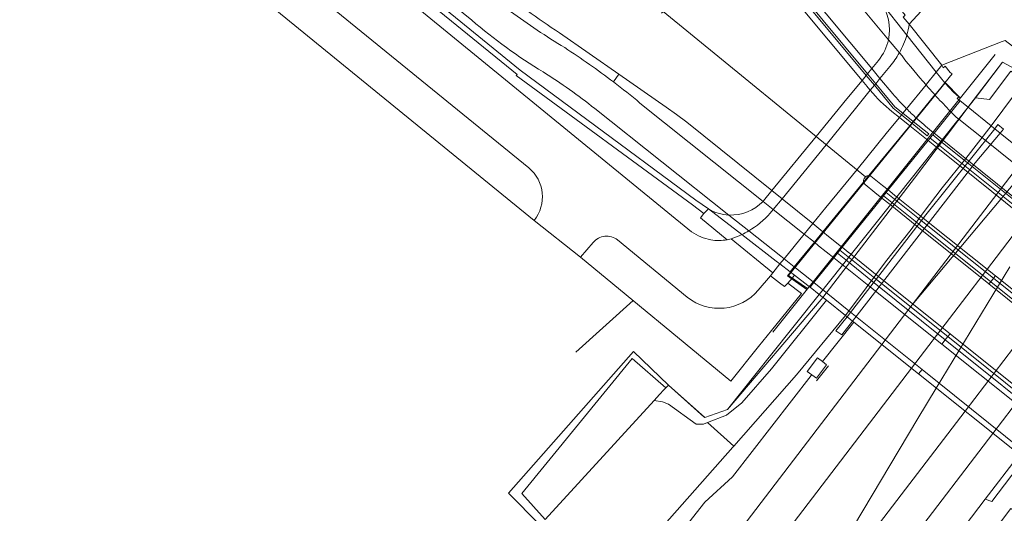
# Model space of a CAD drawing. Header units: metres. Extents: x 151448 to 154749, y 463108 to 465296.
# Tile 288 of 449: x 154539 to 154649, y 463240 to 463296. Entities that reach past the tile are written whole.
import ezdxf

# ---------------------------------------------------------------- set-up
doc = ezdxf.new("R2010")
doc.units = ezdxf.units.M
for name, color, linetype, lineweight in [('B-PV-AM-AS_SPOOR_TREIN-G', 253, 'Continuous', 9), ('B-PV-GR-GRAS-GV', 253, 'Continuous', 9), ('B-PV-GR-GROENVOORZIENING-GV', 253, 'Continuous', 9), ('B-PV-IE-TERREINAFSCHEIDING_KUNSTMATIG_HEKWERK-G', 253, 'Continuous', 9), ('B-PV-IE-TERREINAFSCHEIDING_KUNSTMATIG_MUUR-G', 253, 'Continuous', 9), ('B-PV-IE-TERREINAFSCHEIDING_KUNSTMATIG_MUUR-GV', 253, 'Continuous', 9), ('B-PV-KW-KUNSTWERK-GV', 253, 'Continuous', 9), ('B-PV-KW-KUNSTWERK_DEK-GV', 253, 'Continuous', 9), ('B-PV-KW-KUNSTWERK_LANDHOOFD-GV', 253, 'Continuous', 9), ('B-PV-KW-KUNSTWERK_PIJLER-GV', 253, 'Continuous', 9), ('B-PV-OG-TERREIN_ERF-GV', 253, 'Continuous', 9), ('B-PV-VH-GESLOTENVERHARDING-GV', 253, 'Continuous', 9), ('B-PV-VH-GESLOTENVERHARDING_ASFALT-GV', 253, 'Continuous', 9), ('B-PV-VH-GESLOTENVERHARDING_BETON-GV', 253, 'Continuous', 9), ('B-PV-VH-HALFVERHARDING-GV', 253, 'Continuous', 9), ('B-PV-VH-ONVERHARD-GV', 253, 'Continuous', 9), ('B-PV-VH-OPENVERHARDING-GV', 253, 'Continuous', 9), ('B-PV-VH-OPENVERHARDING_BETONSTRAATSTEEN-GV', 253, 'Continuous', 9), ('B-PV-VH-OPENVERHARDING_TEGEL-GV', 253, 'Continuous', 9)]:
    doc.layers.add(name, color=color, linetype=linetype, lineweight=lineweight)

msp = doc.modelspace()

# ---------------------------------------------------------------- linework, layer by layer
at = {"layer": 'B-PV-AM-AS_SPOOR_TREIN-G', "flags": 128}
for points in [[(154638.959, 463263.546), (154651.828, 463280.4)], [(154635.556, 463259.09), (154638.959, 463263.546), (154652.577, 463279.798)], [(154648.364, 463268.86), (154655.142, 463277.738)], [(154644.889, 463251.621), (154661.149, 463272.915)], [(154648.013, 463249.121), (154664.268, 463270.41)], [(154638.876, 463256.433), (154648.364, 463268.86)], [(154641.656, 463254.209), (154649.904, 463267.814)], [(154612.607, 463229.034), (154635.556, 463259.09)], [(154604.016, 463210.779), (154638.876, 463256.433)], [(154631.32, 463236.915), (154639.584, 463250.792), (154641.656, 463254.209)], [(154632.86, 463235.868), (154644.889, 463251.621)], [(154542.032, 463110.323), (154648.013, 463249.121)]]:
    msp.add_lwpolyline(points, dxfattribs=at)
at = {"layer": 'B-PV-GR-GRAS-GV', "flags": 128}
for points in [[(154646.041, 463286.783), (154647.615, 463286.57), (154650.007, 463289.751), (154651.61, 463288.76), (154652.189, 463289.101), (154649.085, 463290.775)], [(154627.692, 463255.712), (154627.185, 463256.085), (154628.357, 463257.604), (154628.889, 463257.199), (154632.426, 463261.595), (154632.266, 463261.723), (154631.061, 463260.171), (154630.415, 463260.631), (154631.652, 463262.214), (154631.465, 463262.364), (154625.981, 463255.714), (154618.966, 463247.699), (154618.868, 463247.587), (154601.253, 463227.66), (154601.088, 463225.401), (154601.071, 463223.89), (154601.228, 463222.974), (154615.718, 463241.426), (154618.81, 463244.249), (154627.631, 463255.636)]]:
    msp.add_lwpolyline(points, close=True, dxfattribs=at)
msp.add_lwpolyline([(154639.344, 463226.556), (154650.027, 463240.703), (154650.565, 463240.322), (154652.028, 463242.257), (154651.314, 463242.778), (154653.044, 463245.095), (154652.66, 463245.402), (154651.534, 463246.303), (154647.879, 463241.486), (154647.128, 463241.771), (154630.638, 463219.98)], dxfattribs=at)
at = {"layer": 'B-PV-GR-GROENVOORZIENING-GV', "flags": 128}
for points in [[(154630.574, 463269.328), (154630.443, 463269.165), (154630.166, 463268.821), (154627.937, 463266.051), (154627.516, 463265.529), (154628.526, 463264.718), (154645.22, 463285.706), (154644.333, 463286.418), (154642.915, 463284.656), (154641.42, 463282.799), (154641.272, 463282.615), (154641.172, 463282.491), (154640.966, 463282.256), (154640.734, 463281.992), (154636.262, 463276.429), (154636.055, 463276.161), (154635.758, 463275.776), (154635.568, 463275.531), (154631.11, 463270.003), (154630.863, 463269.69), (154630.727, 463269.518)], [(154631.652, 463262.214), (154635.965, 463267.766), (154640.485, 463273.645), (154648.213, 463283.302), (154648.121, 463283.376), (154647.807, 463283.629), (154644.979, 463279.953), (154642.315, 463276.675), (154640.193, 463273.878), (154638.846, 463272.004), (154635.967, 463268.354), (154633.808, 463265.469), (154631.465, 463262.364)], [(154628.526, 463264.718), (154623.067, 463257.856), (154618.255, 463251.807), (154615.709, 463250.898), (154615.607, 463250.989), (154611.631, 463254.55), (154611.34, 463254.233), (154611.137, 463254.012), (154610.652, 463253.483), (154610.046, 463252.823), (154610.977, 463252.667), (154611.647, 463252.426), (154614.757, 463250.16), (154615.558, 463250.181), (154616.025, 463250.36), (154618.128, 463251.165), (154619.874, 463252.555), (154623.182, 463256.356), (154629.352, 463264.055)]]:
    msp.add_lwpolyline(points, close=True, dxfattribs=at)
at = {"layer": 'B-PV-IE-TERREINAFSCHEIDING_KUNSTMATIG_HEKWERK-G', "flags": 128}
for points in [[(154743.47, 463408.834), (154691.216, 463340.409), (154689.967, 463341.33), (154686.889, 463337.302), (154688.267, 463336.251), (154664.293, 463305.088), (154652.189, 463289.101), (154649.085, 463290.775), (154645.309, 463285.823)], [(154627.135, 463265.284), (154624.963, 463266.812), (154642.654, 463288.466), (154644.339, 463286.748)], [(154628.952, 463264.376), (154639.207, 463277.746), (154645.22, 463285.706)], [(154645.22, 463285.706), (154645.309, 463285.823)], [(154607.687, 463264.023), (154601.238, 463258.237)], [(154628.766, 463264.133), (154618.255, 463251.807), (154615.709, 463250.898), (154611.631, 463254.55)], [(154628.766, 463264.133), (154628.952, 463264.376)], [(154597.235, 463238.866), (154593.697, 463242.426), (154607.703, 463258.299), (154611.631, 463254.55)], [(154628.236, 463255.014), (154629.567, 463256.702)]]:
    msp.add_lwpolyline(points, dxfattribs=at)
at = {"layer": 'B-PV-IE-TERREINAFSCHEIDING_KUNSTMATIG_MUUR-G', "flags": 128}
for points in [[(154648.246, 463291.629), (154623.327, 463260.495)], [(154627.233, 463265.375), (154625.09, 463266.852), (154642.665, 463288.451), (154644.341, 463286.751)]]:
    msp.add_lwpolyline(points, dxfattribs=at)
at = {"layer": 'B-PV-IE-TERREINAFSCHEIDING_KUNSTMATIG_MUUR-GV', "flags": 128}
for points in [[(154618.836, 463307.652), (154613.11, 463314.543), (154574.516, 463345.981), (154574.343, 463345.706), (154612.958, 463314.329), (154618.688, 463307.441), (154633.794, 463289.282), (154634.721, 463288.168), (154636.842, 463285.618), (154637.769, 463284.862), (154638.918, 463283.924), (154640.641, 463282.518), (154640.815, 463282.723), (154639.076, 463284.117), (154637.919, 463285.045), (154637.022, 463285.764), (154634.871, 463288.353), (154633.945, 463289.467)], [(154615.598, 463273.794), (154616.121, 463274.306), (154614.721, 463275.304), (154602.502, 463284.325), (154595.007, 463289.859), (154560.786, 463317.776), (154558.22, 463326.158), (154557.818, 463326.018), (154560.421, 463317.533), (154579.304, 463302.072), (154579.171, 463302.013), (154594.669, 463289.369), (154594.574, 463289.27), (154614.34, 463274.77)]]:
    msp.add_lwpolyline(points, close=True, dxfattribs=at)
at = {"layer": 'B-PV-KW-KUNSTWERK-GV', "flags": 128}
msp.add_lwpolyline([(154667.159, 463268.089), (154648.82, 463282.815), (154648.213, 463283.302), (154648.121, 463283.376), (154647.807, 463283.629), (154645.22, 463285.706), (154644.333, 463286.418), (154642.915, 463284.656), (154641.42, 463282.799), (154641.272, 463282.615), (154641.172, 463282.491), (154640.966, 463282.256), (154640.734, 463281.992), (154636.262, 463276.429), (154636.055, 463276.161), (154635.758, 463275.776), (154635.568, 463275.531), (154631.11, 463270.003), (154630.863, 463269.69), (154630.727, 463269.518), (154630.574, 463269.328), (154630.443, 463269.165), (154630.166, 463268.821), (154627.937, 463266.051), (154627.516, 463265.529), (154628.526, 463264.718), (154629.352, 463264.055), (154631.465, 463262.364), (154631.652, 463262.214), (154632.266, 463261.723), (154632.426, 463261.595), (154639.677, 463255.793), (154650.976, 463246.75)], dxfattribs=at)
at = {"layer": 'B-PV-KW-KUNSTWERK_DEK-GV'}
for points in [[(154635.412, 463297.53, -0.2105391), (154636.293, 463293.288)], [(154636.293, 463293.288, -0.1212841), (154635.174, 463290.97)], [(154622.24, 463275.156, -0.2172993), (154618.411, 463273.624)], [(154618.411, 463273.624, -0.1215416), (154616.121, 463274.306)]]:
    msp.add_lwpolyline(points, format="xyb", dxfattribs=at)
at = {"layer": 'B-PV-KW-KUNSTWERK_DEK-GV', "flags": 128}
for points in [[(154616.121, 463274.306), (154615.598, 463273.794), (154615.231, 463273.307), (154618.229, 463270.846), (154618.684, 463270.958), (154623.326, 463267.149), (154623.061, 463266.804), (154624.093, 463266.019), (154624.655, 463265.591), (154625.003, 463265.988), (154625.488, 463266.542), (154625.775, 463266.87), (154625.282, 463267.25), (154625.735, 463267.804), (154627.989, 463270.561), (154627.99, 463270.562), (154628.954, 463271.74), (154633.518, 463277.32), (154634.104, 463278.037), (154638.683, 463283.637), (154638.918, 463283.924), (154639.076, 463284.117), (154639.4, 463284.513), (154641.511, 463287.094), (154641.562, 463287.156), (154642.606, 463288.433), (154643.44, 463289.453), (154643.229, 463289.622), (154642.666, 463290.305), (154642.443, 463290.142), (154642.293, 463290.41), (154638.615, 463295.016), (154637.944, 463295.822)], [(154635.174, 463290.97), (154634.423, 463290.051), (154633.945, 463289.467), (154633.794, 463289.282), (154633.34, 463288.726), (154631.65, 463286.66), (154628.178, 463282.412), (154623.229, 463276.358), (154622.288, 463275.207), (154622.24, 463275.156)]]:
    msp.add_lwpolyline(points, dxfattribs=at)
at = {"layer": 'B-PV-KW-KUNSTWERK_LANDHOOFD-GV', "flags": 128}
for points in [[(154642.293, 463290.41), (154638.615, 463295.016), (154637.944, 463295.822), (154638.174, 463296.031), (154636.217, 463298.455), (154635.871, 463298.05), (154635.412, 463297.53), (154638.355, 463293.808), (154641.658, 463289.631), (154642.606, 463288.433), (154643.44, 463289.453), (154643.229, 463289.622), (154642.666, 463290.305), (154642.443, 463290.142)], [(154618.229, 463270.846), (154618.684, 463270.958), (154623.326, 463267.149), (154623.061, 463266.804), (154624.093, 463266.019), (154624.655, 463265.591), (154625.003, 463265.988), (154625.488, 463266.542), (154625.775, 463266.87), (154625.282, 463267.25), (154624.131, 463268.136), (154623.723, 463268.451), (154619.855, 463271.43), (154616.121, 463274.306), (154615.598, 463273.794), (154615.231, 463273.307)]]:
    msp.add_lwpolyline(points, close=True, dxfattribs=at)
at = {"layer": 'B-PV-KW-KUNSTWERK_PIJLER-GV', "flags": 128}
for points in [[(154652.889, 463272.704), (154653.171, 463273.065), (154645.137, 463279.513), (154642.18, 463281.886), (154641.272, 463282.615), (154641.172, 463282.491), (154640.966, 463282.256), (154641.887, 463281.52), (154644.849, 463279.147)], [(154647.759, 463266.138), (154648.061, 463266.525), (154639.979, 463273.011), (154636.988, 463275.412), (154636.055, 463276.161), (154635.758, 463275.776), (154636.684, 463275.033), (154639.675, 463272.631)], [(154642.667, 463259.621), (154642.954, 463259.988), (154634.789, 463266.541), (154631.798, 463268.941), (154630.863, 463269.69), (154630.727, 463269.518), (154630.574, 463269.328), (154631.507, 463268.579), (154634.499, 463266.178)], [(154648.061, 463266.525), (154647.759, 463266.138), (154660.661, 463255.776), (154661.873, 463254.802), (154664.482, 463252.707), (154664.908, 463252.365), (154669.624, 463248.578), (154670.597, 463247.796), (154670.909, 463248.188), (154669.936, 463248.969), (154665.229, 463252.746), (154664.802, 463253.089), (154662.216, 463255.165), (154662.183, 463255.191), (154660.964, 463256.169)], [(154666.218, 463240.717), (154666.511, 463241.085), (154666.246, 463241.298), (154664.756, 463242.494), (154659.897, 463246.392), (154659.482, 463246.725), (154657.009, 463248.71), (154655.899, 463249.601), (154642.954, 463259.988), (154642.667, 463259.621), (154655.612, 463249.23), (154656.716, 463248.343), (154659.181, 463246.366), (154659.602, 463246.028), (154664.462, 463242.126), (154665.952, 463240.93)]]:
    msp.add_lwpolyline(points, close=True, dxfattribs=at)
at = {"layer": 'B-PV-OG-TERREIN_ERF-GV', "flags": 128}
for points in [[(154653.118, 463290.328), (154649.376, 463293.203), (154649.038, 463293.07), (154642.293, 463290.41), (154642.443, 463290.142), (154642.666, 463290.305), (154643.229, 463289.622), (154643.44, 463289.453), (154642.606, 463288.433), (154643.578, 463287.416), (154644.169, 463286.891), (154644.003, 463286.684), (154644.333, 463286.418), (154645.22, 463285.706), (154646.041, 463286.783), (154649.085, 463290.775), (154652.189, 463289.101)], [(154610.046, 463252.823), (154610.652, 463253.483), (154611.137, 463254.012), (154611.34, 463254.233), (154607.586, 463257.548), (154595.199, 463242.379), (154597.807, 463239.489)]]:
    msp.add_lwpolyline(points, close=True, dxfattribs=at)
at = {"layer": 'B-PV-VH-GESLOTENVERHARDING-GV', "flags": 128}
for points in [[(154646.041, 463286.783), (154645.22, 463285.706), (154647.807, 463283.629), (154651.61, 463288.76), (154650.007, 463289.751), (154647.615, 463286.57)], [(154647.807, 463283.629), (154645.22, 463285.706), (154628.526, 463264.718), (154629.352, 463264.055), (154631.465, 463262.364), (154633.808, 463265.469), (154635.967, 463268.354), (154638.846, 463272.004), (154640.193, 463273.878), (154642.315, 463276.675), (154644.979, 463279.953)], [(154640.485, 463273.645), (154635.965, 463267.766), (154631.652, 463262.214), (154632.266, 463261.723), (154633.83, 463263.735), (154642.432, 463274.841), (154646.012, 463279.46), (154648.82, 463282.815), (154648.213, 463283.302)], [(154648.213, 463283.302), (154648.82, 463282.815), (154649.191, 463283.265), (154648.572, 463283.76)], [(154632.266, 463261.723), (154631.652, 463262.214), (154630.415, 463260.631), (154631.061, 463260.171)], [(154650.976, 463246.75), (154647.128, 463241.771), (154647.879, 463241.486), (154651.534, 463246.303)]]:
    msp.add_lwpolyline(points, close=True, dxfattribs=at)
msp.add_lwpolyline([(154601.253, 463227.66), (154618.868, 463247.587), (154618.966, 463247.699), (154616.025, 463250.36), (154615.558, 463250.181), (154614.757, 463250.16), (154611.647, 463252.426), (154610.977, 463252.667), (154610.046, 463252.823), (154597.807, 463239.489)], dxfattribs=at)
at = {"layer": 'B-PV-VH-GESLOTENVERHARDING_ASFALT-GV', "flags": 128}
for points in [[(154560.786, 463317.776), (154595.007, 463289.859), (154602.502, 463284.325), (154614.721, 463275.304), (154616.121, 463274.306), (154619.855, 463271.43), (154623.723, 463268.451), (154624.131, 463268.136), (154625.282, 463267.25), (154625.775, 463266.87), (154627.247, 463265.736), (154627.516, 463265.529), (154627.937, 463266.051), (154627.657, 463266.276), (154625.865, 463267.701), (154625.735, 463267.804), (154624.597, 463268.708), (154624.231, 463268.999), (154620.643, 463271.85), (154618.411, 463273.624), (154603.376, 463285.573)], [(154589.582, 463295.474), (154573.885, 463308.236)], [(154573.885, 463308.236), (154589.582, 463295.474)], [(154642.293, 463290.41), (154638.615, 463295.016)], [(154605.461, 463288.55), (154606.071, 463289.423), (154599.432, 463294.072)], [(154618.684, 463270.958), (154623.326, 463267.149), (154624.131, 463268.136), (154624.597, 463268.708), (154626.85, 463271.471), (154627.817, 463272.657), (154629.288, 463274.461), (154632.774, 463278.736), (154636.206, 463282.946), (154637.526, 463284.565), (154637.769, 463284.862), (154637.919, 463285.045), (154638.329, 463285.548), (154640.508, 463288.22), (154640.569, 463288.296), (154641.658, 463289.631), (154642.293, 463290.41)], [(154636.452, 463290.296), (154635.349, 463288.94), (154634.871, 463288.353), (154634.721, 463288.168), (154634.265, 463287.607), (154632.759, 463285.756), (154629.305, 463281.51), (154624.367, 463275.44), (154623.389, 463274.238), (154623.048, 463273.818)], [(154606.071, 463289.423), (154605.461, 463288.55)], [(154608.443, 463286.185), (154622.24, 463275.156), (154623.389, 463274.238), (154626.66, 463271.623), (154626.85, 463271.471), (154627.989, 463270.561), (154628.473, 463270.174), (154630.166, 463268.821), (154630.443, 463269.165), (154630.574, 463269.328), (154630.727, 463269.518), (154630.863, 463269.69), (154631.11, 463270.003), (154630.863, 463270.201), (154629.586, 463271.231), (154628.954, 463271.74), (154627.817, 463272.657), (154624.367, 463275.44), (154623.229, 463276.358), (154613.701, 463284.041), (154612.553, 463284.894), (154611.375, 463285.709), (154606.071, 463289.423)], [(154603.376, 463285.573), (154618.411, 463273.624), (154620.643, 463271.85), (154624.231, 463268.999), (154624.597, 463268.708), (154625.735, 463267.804), (154625.865, 463267.701), (154627.657, 463266.276), (154627.937, 463266.051), (154631.869, 463262.891), (154640.072, 463256.299), (154653.032, 463245.885), (154654.123, 463245.008), (154656.519, 463243.083), (154656.99, 463242.704), (154661.822, 463238.822)], [(154664.571, 463238.655), (154665.87, 463240.282), (154665.604, 463240.495), (154664.111, 463241.688), (154659.24, 463245.582), (154658.812, 463245.924), (154656.353, 463247.889), (154655.255, 463248.767), (154642.286, 463259.133), (154634.099, 463265.677), (154631.102, 463268.073), (154630.166, 463268.821), (154628.473, 463270.174), (154627.989, 463270.561), (154626.85, 463271.471), (154626.66, 463271.623), (154623.389, 463274.238), (154622.24, 463275.156), (154608.443, 463286.185)], [(154633.741, 463277.917), (154633.587, 463277.702)], [(154636.262, 463276.429), (154635.612, 463276.948), (154634.338, 463277.967)], [(154633.693, 463277.038), (154634.783, 463276.162), (154635.568, 463275.531), (154635.758, 463275.776), (154636.055, 463276.161), (154636.262, 463276.429)], [(154661.209, 463256.487), (154648.288, 463266.815), (154648.061, 463266.525), (154660.964, 463256.169)], [(154660.661, 463255.776), (154647.759, 463266.138), (154647.565, 463265.89), (154660.466, 463255.523)]]:
    msp.add_lwpolyline(points, dxfattribs=at)
at = {"layer": 'B-PV-VH-GESLOTENVERHARDING_ASFALT-GV'}
for points in [[(154599.432, 463294.072, -0.0161595), (154595.794, 463296.557)], [(154597.607, 463289.667, -0.0420614), (154589.582, 463295.474)], [(154589.582, 463295.474, 0.0420614), (154597.607, 463289.667)], [(154593.947, 463296.463, 0.0241927), (154600.011, 463292.394)], [(154600.011, 463292.394, -0.0241927), (154593.947, 463296.463)], [(154638.615, 463295.016, -0.0330088), (154638.355, 463293.808)], [(154638.355, 463293.808, -0.058652), (154637.52, 463291.813)], [(154600.011, 463292.394, -0.0183026), (154605.461, 463288.55)], [(154605.461, 463288.55, 0.0183026), (154600.011, 463292.394)], [(154637.52, 463291.813, -0.0505626), (154636.452, 463290.296)], [(154603.376, 463285.573, 0.0246331), (154597.607, 463289.667)], [(154597.607, 463289.667, -0.0246331), (154603.376, 463285.573)], [(154605.461, 463288.55, -0.0103001), (154608.443, 463286.185)], [(154608.443, 463286.185, 0.0103001), (154605.461, 463288.55)], [(154634.104, 463278.037, 0.1877556), (154633.741, 463277.917)], [(154634.338, 463277.967, 0.1192171), (154634.104, 463278.037)], [(154633.587, 463277.702, 0.2016126), (154633.518, 463277.32)], [(154633.518, 463277.32, 0.1679914), (154633.693, 463277.038)], [(154623.048, 463273.818, -0.0770937), (154620.643, 463271.85)], [(154619.855, 463271.43, -0.0308879), (154618.684, 463270.958)], [(154620.643, 463271.85, -0.0230566), (154619.855, 463271.43)]]:
    msp.add_lwpolyline(points, format="xyb", dxfattribs=at)
at = {"layer": 'B-PV-VH-GESLOTENVERHARDING_ASFALT-GV', "flags": 128}
for points in [[(154652.669, 463272.422), (154652.889, 463272.704), (154644.849, 463279.147), (154641.887, 463281.52), (154640.966, 463282.256), (154640.734, 463281.992), (154641.666, 463281.245), (154644.629, 463278.869)], [(154653.171, 463273.065), (154653.314, 463273.248), (154645.288, 463279.704), (154642.335, 463282.079), (154641.42, 463282.799), (154641.272, 463282.615), (154642.18, 463281.886), (154645.137, 463279.513)], [(154647.565, 463265.89), (154647.759, 463266.138), (154639.675, 463272.631), (154636.684, 463275.033), (154635.758, 463275.776), (154635.568, 463275.531), (154636.489, 463274.791), (154639.48, 463272.388)], [(154648.061, 463266.525), (154648.288, 463266.815), (154640.196, 463273.284), (154637.201, 463275.678), (154636.262, 463276.429), (154636.055, 463276.161), (154636.988, 463275.412), (154639.979, 463273.011)], [(154642.286, 463259.133), (154642.667, 463259.621), (154634.499, 463266.178), (154631.507, 463268.579), (154630.574, 463269.328), (154630.443, 463269.165), (154630.166, 463268.821), (154631.102, 463268.073), (154634.099, 463265.677)], [(154642.954, 463259.988), (154643.203, 463260.307), (154635.039, 463266.853), (154632.047, 463269.252), (154631.772, 463269.473), (154631.11, 463270.003), (154630.863, 463269.69), (154631.798, 463268.941), (154634.789, 463266.541)], [(154627.937, 463266.051), (154627.516, 463265.529), (154628.526, 463264.718), (154629.352, 463264.055), (154631.465, 463262.364), (154631.652, 463262.214), (154632.266, 463261.723), (154632.426, 463261.595), (154639.677, 463255.793), (154640.072, 463256.299), (154631.869, 463262.891)], [(154666.511, 463241.085), (154666.772, 463241.411), (154666.506, 463241.624), (154665.016, 463242.819), (154660.158, 463246.714), (154659.747, 463247.043), (154657.266, 463249.032), (154656.15, 463249.927), (154643.203, 463260.307), (154642.954, 463259.988), (154655.899, 463249.601), (154657.009, 463248.71), (154659.482, 463246.725), (154659.897, 463246.392), (154664.756, 463242.494), (154666.246, 463241.298)], [(154665.87, 463240.282), (154666.057, 463240.516), (154666.218, 463240.717), (154665.952, 463240.93), (154664.462, 463242.126), (154659.602, 463246.028), (154659.181, 463246.366), (154656.716, 463248.343), (154655.612, 463249.23), (154642.667, 463259.621), (154642.286, 463259.133), (154655.255, 463248.767), (154656.353, 463247.889), (154658.812, 463245.924), (154659.24, 463245.582), (154664.111, 463241.688), (154665.604, 463240.495)], [(154651.534, 463246.303), (154652.66, 463245.402), (154653.032, 463245.885), (154640.072, 463256.299), (154639.677, 463255.793), (154650.976, 463246.75)]]:
    msp.add_lwpolyline(points, close=True, dxfattribs=at)
at = {"layer": 'B-PV-VH-GESLOTENVERHARDING_BETON-GV', "flags": 128}
for points in [[(154638.615, 463295.016), (154637.944, 463295.822), (154638.174, 463296.031), (154636.217, 463298.455), (154635.871, 463298.05)], [(154635.174, 463290.97), (154634.423, 463290.051), (154633.945, 463289.467), (154633.794, 463289.282), (154633.34, 463288.726), (154631.65, 463286.66), (154628.178, 463282.412), (154623.229, 463276.358), (154622.288, 463275.207), (154622.24, 463275.156)], [(154623.048, 463273.818), (154623.389, 463274.238), (154624.367, 463275.44), (154629.305, 463281.51), (154632.759, 463285.756), (154634.265, 463287.607), (154634.721, 463288.168), (154634.871, 463288.353), (154635.349, 463288.94), (154636.452, 463290.296)], [(154616.121, 463274.306), (154615.598, 463273.794), (154615.231, 463273.307), (154618.229, 463270.846), (154618.684, 463270.958)]]:
    msp.add_lwpolyline(points, dxfattribs=at)
at = {"layer": 'B-PV-VH-GESLOTENVERHARDING_BETON-GV'}
for points in [[(154635.412, 463297.53, -0.2105391), (154636.293, 463293.288)], [(154638.355, 463293.808, 0.0330088), (154638.615, 463295.016)], [(154636.293, 463293.288, -0.1212841), (154635.174, 463290.97)], [(154637.52, 463291.813, 0.058652), (154638.355, 463293.808)], [(154636.452, 463290.296, 0.0505626), (154637.52, 463291.813)], [(154622.24, 463275.156, -0.2172993), (154618.411, 463273.624)], [(154618.411, 463273.624, -0.1215416), (154616.121, 463274.306)], [(154620.643, 463271.85, 0.0770937), (154623.048, 463273.818)], [(154618.684, 463270.958, 0.0308879), (154619.855, 463271.43)], [(154619.855, 463271.43, 0.0230566), (154620.643, 463271.85)]]:
    msp.add_lwpolyline(points, format="xyb", dxfattribs=at)
at = {"layer": 'B-PV-VH-GESLOTENVERHARDING_BETON-GV', "flags": 128}
msp.add_lwpolyline([(154625.775, 463266.87), (154625.282, 463267.25), (154625.735, 463267.804), (154627.989, 463270.561), (154627.99, 463270.562), (154628.954, 463271.74), (154633.518, 463277.32), (154634.104, 463278.037), (154638.683, 463283.637), (154638.918, 463283.924), (154639.076, 463284.117), (154639.4, 463284.513), (154641.511, 463287.094), (154641.562, 463287.156), (154642.606, 463288.433), (154643.44, 463289.453), (154643.229, 463289.622), (154642.666, 463290.305), (154642.443, 463290.142), (154642.293, 463290.41), (154641.658, 463289.631), (154640.569, 463288.296), (154640.508, 463288.22), (154638.329, 463285.548), (154637.919, 463285.045), (154637.769, 463284.862), (154637.526, 463284.565), (154636.206, 463282.946), (154632.774, 463278.736), (154629.288, 463274.461), (154627.817, 463272.657), (154626.85, 463271.471), (154624.597, 463268.708), (154624.131, 463268.136), (154623.326, 463267.149), (154623.061, 463266.804), (154624.093, 463266.019), (154624.655, 463265.591), (154625.003, 463265.988), (154625.488, 463266.542)], close=True, dxfattribs=at)
at = {"layer": 'B-PV-VH-HALFVERHARDING-GV', "flags": 128}
for points in [[(154651.61, 463288.76), (154647.807, 463283.629), (154648.121, 463283.376), (154648.213, 463283.302), (154648.572, 463283.76), (154649.191, 463283.265), (154648.82, 463282.815), (154667.159, 463268.089)], [(154630.638, 463219.98), (154647.128, 463241.771), (154650.976, 463246.75), (154639.677, 463255.793), (154632.426, 463261.595), (154628.889, 463257.199), (154629.369, 463256.833), (154628.234, 463255.315), (154627.692, 463255.712), (154627.631, 463255.636), (154618.81, 463244.249), (154615.718, 463241.426), (154601.228, 463222.974)]]:
    msp.add_lwpolyline(points, dxfattribs=at)
msp.add_lwpolyline([(154632.426, 463261.595), (154639.677, 463255.793), (154650.976, 463246.75), (154660.851, 463259.75), (154667.159, 463268.089), (154648.82, 463282.815), (154646.012, 463279.46), (154642.432, 463274.841), (154633.83, 463263.735), (154632.266, 463261.723)], close=True, dxfattribs=at)
at = {"layer": 'B-PV-VH-ONVERHARD-GV', "flags": 128}
msp.add_lwpolyline([(154597.807, 463239.489), (154595.199, 463242.379), (154607.586, 463257.548), (154611.34, 463254.233), (154611.631, 463254.55), (154615.607, 463250.989), (154615.709, 463250.898), (154618.255, 463251.807), (154623.067, 463257.856), (154628.526, 463264.718), (154627.516, 463265.529), (154627.247, 463265.736), (154625.775, 463266.87), (154625.488, 463266.542), (154625.003, 463265.988), (154626.535, 463264.805), (154623.17, 463260.689), (154621.729, 463258.879), (154618.633, 463254.987), (154601.78, 463268.9), (154596.579, 463273.023), (154546.382, 463313.966), (154535.971, 463322.344)], dxfattribs=at)
at = {"layer": 'B-PV-VH-OPENVERHARDING-GV', "flags": 128}
for points in [[(154631.465, 463262.364), (154629.352, 463264.055), (154623.182, 463256.356), (154619.874, 463252.555), (154618.128, 463251.165), (154616.025, 463250.36), (154618.966, 463247.699), (154625.981, 463255.714)], [(154627.692, 463255.712), (154628.234, 463255.315), (154629.369, 463256.833), (154628.889, 463257.199), (154628.357, 463257.604), (154627.185, 463256.085)]]:
    msp.add_lwpolyline(points, close=True, dxfattribs=at)
at = {"layer": 'B-PV-VH-OPENVERHARDING_BETONSTRAATSTEEN-GV', "flags": 128}
for points in [[(154667.355, 463331.13), (154648.321, 463306.348), (154649.007, 463306.308), (154647.231, 463304.379), (154638.615, 463295.016), (154642.293, 463290.41), (154649.038, 463293.07), (154649.376, 463293.203)], [(154618.229, 463270.846), (154615.231, 463273.307), (154615.598, 463273.794), (154614.34, 463274.77), (154594.574, 463289.27), (154594.669, 463289.369), (154579.171, 463302.013), (154579.304, 463302.072), (154560.421, 463317.533), (154557.818, 463326.018), (154558.22, 463326.158), (154558.646, 463326.363)], [(154617.579, 463322.378), (154633.623, 463301.976), (154636.217, 463298.455), (154638.174, 463296.031), (154637.944, 463295.822), (154638.615, 463295.016), (154647.231, 463304.379)], [(154557.198, 463318.373), (154614.228, 463271.744)], [(154614.228, 463271.744), (154557.198, 463318.373)], [(154551.587, 463315.053), (154595.988, 463278.919)], [(154633.902, 463288.051), (154633.34, 463288.726), (154618.264, 463306.837), (154614.61, 463311.227)], [(154637.817, 463291.457), (154637.52, 463291.813), (154636.294, 463293.287), (154636.293, 463293.288), (154621.345, 463311.244)], [(154617.585, 463310.265), (154619.261, 463308.257), (154634.423, 463290.051), (154635.349, 463288.94), (154636.781, 463287.22)], [(154633.587, 463277.702), (154633.741, 463277.917), (154611.033, 463296.46), (154610.861, 463296.266)], [(154611.033, 463296.46), (154633.741, 463277.917)], [(154599.432, 463294.072), (154606.071, 463289.423), (154611.375, 463285.709), (154612.553, 463284.894), (154613.701, 463284.041), (154623.229, 463276.358), (154624.367, 463275.44), (154627.817, 463272.657), (154628.954, 463271.74), (154629.586, 463271.231), (154630.863, 463270.201), (154631.11, 463270.003), (154631.772, 463269.473), (154632.047, 463269.252), (154635.039, 463266.853), (154643.203, 463260.307), (154656.15, 463249.927)], [(154652.669, 463272.422), (154644.629, 463278.869), (154641.666, 463281.245), (154640.734, 463281.992), (154638.683, 463283.637), (154637.526, 463284.565), (154636.689, 463285.236)], [(154655.14, 463275.585), (154647.088, 463282.037), (154644.174, 463284.372), (154643.905, 463284.587), (154643.028, 463285.47)], [(154641.117, 463283.032), (154641.42, 463282.799), (154642.335, 463282.079), (154645.288, 463279.704), (154653.314, 463273.248)], [(154634.338, 463277.967), (154635.612, 463276.948), (154636.262, 463276.429), (154637.201, 463275.678), (154640.196, 463273.284), (154648.288, 463266.815), (154661.209, 463256.487)], [(154660.466, 463255.523), (154647.565, 463265.89), (154639.48, 463272.388), (154636.489, 463274.791), (154635.568, 463275.531), (154634.783, 463276.162), (154633.693, 463277.038)], [(154596.579, 463273.023), (154601.78, 463268.9), (154603.209, 463270.538)], [(154603.209, 463270.538), (154601.78, 463268.9), (154618.633, 463254.987), (154621.729, 463258.879), (154623.17, 463260.689), (154626.535, 463264.805), (154625.003, 463265.988), (154624.655, 463265.591), (154624.093, 463266.019), (154623.061, 463266.804)], [(154605.927, 463270.826), (154613.746, 463264.394)], [(154613.746, 463264.394), (154605.927, 463270.826)], [(154618.684, 463270.958), (154618.229, 463270.846)], [(154621.709, 463265.2), (154623.061, 463266.804), (154623.326, 463267.149), (154618.684, 463270.958)], [(154623.061, 463266.804), (154621.709, 463265.2)]]:
    msp.add_lwpolyline(points, dxfattribs=at)
at = {"layer": 'B-PV-VH-OPENVERHARDING_BETONSTRAATSTEEN-GV'}
for points in [[(154595.794, 463296.557, 0.0161595), (154599.432, 463294.072)], [(154640.508, 463288.22, -0.0145086), (154637.817, 463291.457)], [(154634.265, 463287.607, -0.0111643), (154633.902, 463288.051)], [(154641.511, 463287.094, -0.009858), (154640.508, 463288.22)], [(154636.689, 463285.236, -0.0490103), (154634.265, 463287.607)], [(154636.781, 463287.22, 0.01925), (154638.329, 463285.548)], [(154643.028, 463285.47, -0.0079609), (154641.511, 463287.094)], [(154638.329, 463285.548, 0.0161396), (154639.4, 463284.513)], [(154639.4, 463284.513, 0.0187978), (154641.117, 463283.032)], [(154595.988, 463278.919, -0.408591), (154596.579, 463273.023)], [(154633.741, 463277.917, -0.1877556), (154634.104, 463278.037)], [(154634.104, 463278.037, -0.1192171), (154634.338, 463277.967)], [(154633.518, 463277.32, -0.2016126), (154633.587, 463277.702)], [(154633.693, 463277.038, -0.1679914), (154633.518, 463277.32)], [(154603.209, 463270.538, -0.4157571), (154605.927, 463270.826)], [(154605.927, 463270.826, 0.4157571), (154603.209, 463270.538)], [(154614.228, 463271.744, 0.1122288), (154616.393, 463270.84)], [(154616.393, 463270.84, -0.1122288), (154614.228, 463271.744)], [(154616.393, 463270.84, 0.0871525), (154618.229, 463270.846)], [(154618.229, 463270.846, -0.0871525), (154616.393, 463270.84)], [(154613.746, 463264.394, 0.40411), (154621.709, 463265.2)], [(154621.709, 463265.2, -0.40411), (154613.746, 463264.394)]]:
    msp.add_lwpolyline(points, format="xyb", dxfattribs=at)
at = {"layer": 'B-PV-VH-OPENVERHARDING_TEGEL-GV', "flags": 128}
for points in [[(154545.6, 463334.31), (154542.585, 463330.564), (154535.971, 463322.344), (154546.382, 463313.966), (154596.579, 463273.023)], [(154595.988, 463278.919), (154551.587, 463315.053)], [(154667.159, 463268.089), (154648.82, 463282.815), (154648.213, 463283.302), (154648.121, 463283.376), (154647.807, 463283.629), (154645.22, 463285.706), (154644.333, 463286.418), (154644.003, 463286.684), (154644.169, 463286.891), (154643.578, 463287.416), (154642.606, 463288.433), (154641.658, 463289.631), (154638.355, 463293.808), (154635.412, 463297.53), (154635.405, 463297.524), (154622.86, 463313.402), (154621.345, 463311.244), (154636.293, 463293.288), (154636.294, 463293.287), (154637.52, 463291.813), (154637.817, 463291.457)], [(154636.781, 463287.22), (154635.349, 463288.94), (154634.423, 463290.051), (154619.261, 463308.257), (154618.836, 463307.652), (154633.945, 463289.467), (154634.871, 463288.353), (154637.022, 463285.764), (154637.919, 463285.045), (154639.076, 463284.117), (154640.815, 463282.723), (154640.641, 463282.518), (154638.918, 463283.924), (154637.769, 463284.862), (154636.842, 463285.618), (154634.721, 463288.168), (154633.794, 463289.282), (154618.688, 463307.441), (154618.264, 463306.837), (154633.34, 463288.726), (154633.902, 463288.051)], [(154636.689, 463285.236), (154637.526, 463284.565), (154638.683, 463283.637), (154640.734, 463281.992), (154640.966, 463282.256), (154641.172, 463282.491), (154641.272, 463282.615), (154641.42, 463282.799), (154641.117, 463283.032)], [(154643.028, 463285.47), (154643.905, 463284.587), (154644.174, 463284.372), (154647.088, 463282.037), (154655.14, 463275.585)]]:
    msp.add_lwpolyline(points, dxfattribs=at)
at = {"layer": 'B-PV-VH-OPENVERHARDING_TEGEL-GV'}
for points in [[(154637.817, 463291.457, 0.0145086), (154640.508, 463288.22)], [(154633.902, 463288.051, 0.0111643), (154634.265, 463287.607)], [(154640.508, 463288.22, 0.009858), (154641.511, 463287.094)], [(154634.265, 463287.607, 0.0490103), (154636.689, 463285.236)], [(154638.329, 463285.548, -0.01925), (154636.781, 463287.22)], [(154641.511, 463287.094, 0.0079609), (154643.028, 463285.47)], [(154639.4, 463284.513, -0.0161396), (154638.329, 463285.548)], [(154641.117, 463283.032, -0.0187978), (154639.4, 463284.513)], [(154596.579, 463273.023, 0.408591), (154595.988, 463278.919)]]:
    msp.add_lwpolyline(points, format="xyb", dxfattribs=at)

doc.saveas('drawing.dxf')
